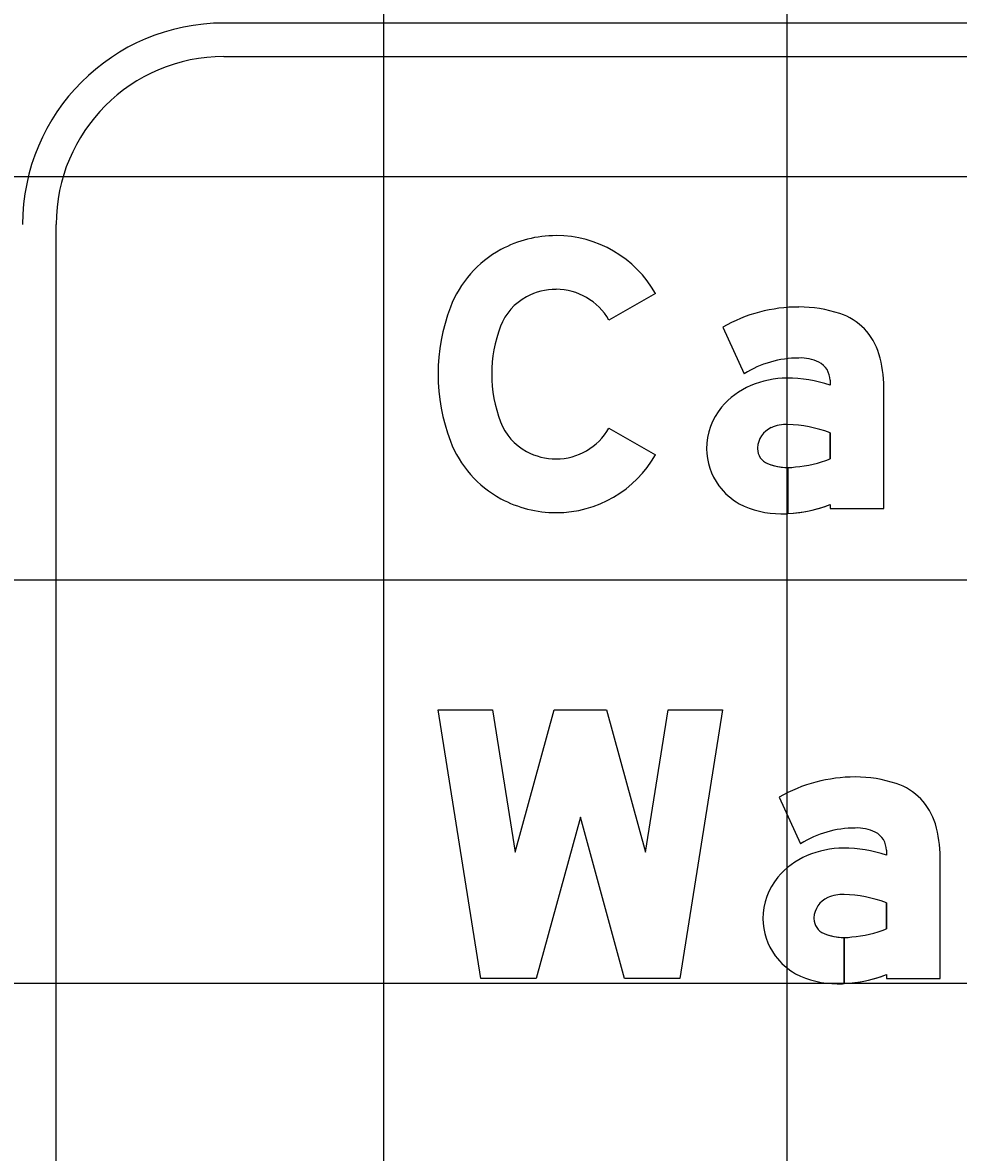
# Model space of a CAD drawing. Extents: x 1797809 to 2198143, y 249608 to 1237864.
# Drawn here: x 2194743.9 to 2194748.54, y 1237305.27 to 1237310.87 of the extents above; entities that cross this region are included whole.
import ezdxf

# ---------------------------------------------------------------- set-up
doc = ezdxf.new("R2010")
doc.units = 0
for name, color, linetype in [('GSBWFILL', 7, 'Continuous'), ('GSCOLORFILL', 7, 'Continuous'), ('GSOUTLINE', 7, 'Continuous'), ('GSSHT', 7, 'Continuous')]:
    doc.layers.add(name, color=color, linetype=linetype)

msp = doc.modelspace()

# ---------------------------------------------------------------- linework, layer by layer
at = {"layer": 'GSBWFILL'}
for points in [[(2194747.0354, 1237309.526), (2194746.8036, 1237309.3947)], [(2194747.3686, 1237309.3595), (2194747.4756, 1237309.1287)], [(2194747.9012, 1237309.0962), (2194747.9012, 1237309.0717)], [(2194747.9012, 1237308.4792), (2194747.9012, 1237308.4606), (2194748.1676, 1237308.4606), (2194748.1676, 1237309.0616)], [(2194746.8036, 1237308.8585), (2194747.0354, 1237308.7271)], [(2194747.9012, 1237308.8358), (2194747.9012, 1237308.7064)], [(2194747.6914, 1237308.4348), (2194747.6914, 1237308.6633)], [(2194747.6915, 1237308.6633), (2194747.6915, 1237308.4348)], [(2194747.6483, 1237307.0285), (2194747.7553, 1237306.7977)], [(2194748.1809, 1237306.7652), (2194748.1809, 1237306.7407)], [(2194748.1809, 1237306.1482), (2194748.1809, 1237306.1296), (2194748.4473, 1237306.1296), (2194748.4473, 1237306.7306)], [(2194748.1809, 1237306.5048), (2194748.1809, 1237306.3754)], [(2194747.9712, 1237306.1038), (2194747.9712, 1237306.3323)], [(2194747.9712, 1237306.3323), (2194747.9712, 1237306.1038)]]:
    msp.add_lwpolyline(points, dxfattribs=at)
msp.add_lwpolyline([(2194746.6624, 1237306.9288), (2194746.4427, 1237306.1296), (2194746.1684, 1237306.1296), (2194745.9565, 1237307.4616), (2194746.2262, 1237307.4616), (2194746.3385, 1237306.7556), (2194746.5327, 1237307.4616), (2194746.7922, 1237307.4616), (2194746.9863, 1237306.7556), (2194747.0986, 1237307.4616), (2194747.3684, 1237307.4616), (2194747.1565, 1237306.1296), (2194746.8822, 1237306.1296)], close=True, dxfattribs=at)
for centre, major_axis, ratio, start_param, end_param in [((2194746.542, 1237309.2379), (0, 0.5756), 0.999995, 0, 0.495249), ((2194746.542, 1237309.2464), (0, 0.5672), 0.999995, 5.228016, 6.283185), ((2194746.5279, 1237309.2639), (0, 0.5461), 0.999995, 0.495249, 1.205818), ((2194746.542, 1237309.2379), (0, 0.3092), 0.999995, 0, 0.495249), ((2194746.542, 1237309.2464), (0, 0.3008), 0.999995, 5.228016, 6.283185), ((2194746.5279, 1237309.2639), (0, 0.2797), 0.999995, 0.495249, 1.205818), ((2194746.8873, 1237309.1266), (0, 0.9308), 0.999995, 1.205818, 1.935775), ((2194747.7465, 1237308.696), (0, 0.7635), 0.999994, 0, 0.517719), ((2194747.7465, 1237308.8076), (0, 0.652), 0.999994, 5.96613, 6.283185), ((2194747.8563, 1237309.1423), (0, 0.2997), 0.999994, 4.997165, 5.96613), ((2194746.8873, 1237309.1266), (0, 0.6644), 0.999995, 1.205818, 1.935775), ((2194747.7465, 1237308.696), (0, 0.5104), 0.999994, 0, 0.559495), ((2194747.756, 1237309.0049), (0, 0.2018), 0.999994, 5.822746, 6.330435), ((2194747.8013, 1237309.0962), (0, 0.0999), 0.999994, 4.712389, 5.822746), ((2194747.5806, 1237309.0616), (0, 0.587), 0.999994, 4.712389, 4.997165), ((2194747.6563, 1237308.7177), (0, 0.382), 0.999994, 0.399285, 0.87593), ((2194747.6875, 1237308.6497), (0, 0.4568), 0.999994, 0, 0.404512), ((2194747.6875, 1237308.434), (0, 0.6725), 0.999994, 5.959871, 6.283185), ((2194747.6093, 1237308.7569), (0, 0.3208), 0.999994, 0.87593, 1.570796), ((2194746.5279, 1237308.9893), (0, 0.2797), 0.999995, 1.935775, 2.646344), ((2194746.542, 1237309.0068), (0, 0.3008), 0.999995, 3.141593, 4.196762), ((2194747.6548, 1237308.7572), (0, 0.1132), 0.999994, 0.408547, 1.530785), ((2194747.6863, 1237308.6843), (0, 0.1926), 0.999994, 6.259455, 6.691732), ((2194747.6723, 1237308.2222), (0, 0.6549), 0.999994, 5.926185, 6.254823), ((2194746.5279, 1237308.9893), (0, 0.5461), 0.999995, 1.935775, 2.646344), ((2194746.542, 1237309.0152), (0, 0.3092), 0.999995, 2.646344, 3.141593), ((2194747.5951, 1237308.7569), (0, 0.3066), 0.999994, 1.570796, 2.21394), ((2194747.6622, 1237308.7569), (0, 0.1206), 0.999994, 1.530785, 1.570796), ((2194747.6215, 1237308.7569), (0, 0.0799), 0.999994, 1.570796, 2.757027), ((2194746.542, 1237309.0068), (0, 0.5672), 0.999995, 3.141593, 4.196762), ((2194747.6914, 1237308.9297), (0, 0.2664), 0.999994, 2.757027, 3.141593), ((2194747.6759, 1237309.2794), (0, 0.6157), 0.999994, 3.228562, 3.516221), ((2194747.6914, 1237308.9297), (0, 0.2664), 0.999994, 3.141843, 3.28451), ((2194747.6223, 1237308.7773), (0, 0.3406), 0.999994, 2.21394, 2.611125), ((2194746.542, 1237309.0152), (0, 0.5756), 0.999995, 2.646344, 3.141593), ((2194747.6572, 1237308.8923), (0, 0.4583), 0.999994, 2.672443, 3.141593), ((2194747.6572, 1237309.1138), (0, 0.6799), 0.999994, 3.192057, 3.508644), ((2194747.6572, 1237309.1138), (0, 0.6799), 0.999994, 3.141593, 3.191959), ((2194748.0262, 1237306.365), (0, 0.7635), 0.999998, 0, 0.517719), ((2194748.0262, 1237306.4766), (0, 0.652), 0.999998, 5.96613, 6.283185), ((2194748.136, 1237306.8113), (0, 0.2997), 0.999998, 4.997165, 5.96613), ((2194747.8603, 1237306.7306), (0, 0.587), 0.999998, 4.712389, 4.997165), ((2194748.0262, 1237306.365), (0, 0.5104), 0.999998, 0, 0.559495), ((2194748.0357, 1237306.6739), (0, 0.2018), 0.999998, 5.822746, 6.330435), ((2194748.081, 1237306.7652), (0, 0.0999), 0.999998, 4.712389, 5.822746), ((2194747.9673, 1237306.3187), (0, 0.4568), 0.999998, 0, 0.404512), ((2194747.9673, 1237306.103), (0, 0.6725), 0.999998, 5.959871, 6.283185), ((2194747.936, 1237306.3867), (0, 0.382), 0.999998, 0.399285, 0.87593), ((2194747.889, 1237306.4259), (0, 0.3208), 0.999998, 0.87593, 1.570796), ((2194747.9345, 1237306.4262), (0, 0.1132), 0.999998, 0.408547, 1.530785), ((2194747.9661, 1237306.3533), (0, 0.1926), 0.999998, 6.259455, 6.691732), ((2194747.952, 1237305.8912), (0, 0.6549), 0.999998, 5.926185, 6.254823), ((2194747.8748, 1237306.4259), (0, 0.3066), 0.999998, 1.570796, 2.21394), ((2194747.9419, 1237306.4259), (0, 0.1206), 0.999998, 1.530785, 1.570796), ((2194747.9012, 1237306.4259), (0, 0.0799), 0.999998, 1.570796, 2.757027), ((2194747.9712, 1237306.5987), (0, 0.2664), 0.999998, 2.757027, 3.141593), ((2194747.9712, 1237306.5987), (0, 0.2664), 0.999998, 3.141843, 3.28451), ((2194747.9556, 1237306.9484), (0, 0.6157), 0.999998, 3.228562, 3.516221), ((2194747.902, 1237306.4463), (0, 0.3406), 0.999998, 2.21394, 2.611125), ((2194747.9369, 1237306.5613), (0, 0.4583), 0.999998, 2.672443, 3.141593), ((2194747.9369, 1237306.7828), (0, 0.6799), 0.999998, 3.141593, 3.191959), ((2194747.9369, 1237306.7828), (0, 0.6799), 0.999998, 3.192057, 3.508644)]:
    msp.add_ellipse(centre, major_axis=major_axis, ratio=ratio, start_param=start_param, end_param=end_param, dxfattribs=at)
at = {"layer": 'GSCOLORFILL'}
for p, q in [((2194756.3829, 1237310.868), (2194744.8944, 1237310.868)), ((2194744.8944, 1237310.7015), (2194756.3829, 1237310.7015)), ((2194744.0619, 1237301.877), (2194744.0619, 1237309.869))]:
    msp.add_line(p, q, dxfattribs=at)
for points in [[(2194747.0354, 1237309.526), (2194746.8036, 1237309.3947)], [(2194747.3686, 1237309.3595), (2194747.4756, 1237309.1287)], [(2194747.9012, 1237309.0962), (2194747.9012, 1237309.0717)], [(2194747.9012, 1237308.4792), (2194747.9012, 1237308.4606), (2194748.1676, 1237308.4606), (2194748.1676, 1237309.0616)], [(2194746.8036, 1237308.8585), (2194747.0354, 1237308.7271)], [(2194747.9012, 1237308.8358), (2194747.9012, 1237308.7064)], [(2194747.6914, 1237308.4348), (2194747.6914, 1237308.6633)], [(2194747.6915, 1237308.6633), (2194747.6915, 1237308.4348)], [(2194747.6483, 1237307.0285), (2194747.7553, 1237306.7977)], [(2194748.1809, 1237306.7652), (2194748.1809, 1237306.7407)], [(2194748.1809, 1237306.1482), (2194748.1809, 1237306.1296), (2194748.4473, 1237306.1296), (2194748.4473, 1237306.7306)], [(2194748.1809, 1237306.5048), (2194748.1809, 1237306.3754)], [(2194747.9712, 1237306.1038), (2194747.9712, 1237306.3323)], [(2194747.9712, 1237306.3323), (2194747.9712, 1237306.1038)]]:
    msp.add_lwpolyline(points, dxfattribs=at)
msp.add_lwpolyline([(2194746.6624, 1237306.9288), (2194746.4427, 1237306.1296), (2194746.1684, 1237306.1296), (2194745.9565, 1237307.4616), (2194746.2262, 1237307.4616), (2194746.3385, 1237306.7556), (2194746.5327, 1237307.4616), (2194746.7922, 1237307.4616), (2194746.9863, 1237306.7556), (2194747.0986, 1237307.4616), (2194747.3684, 1237307.4616), (2194747.1565, 1237306.1296), (2194746.8822, 1237306.1296)], close=True, dxfattribs=at)
for radius in [0.999, 0.8325]:
    msp.add_arc((2194744.8944, 1237309.869), radius, 90, 180, dxfattribs=at)
for centre, major_axis, ratio, start_param, end_param in [((2194746.542, 1237309.2379), (0, 0.5756), 0.999995, 0, 0.495249), ((2194746.542, 1237309.2464), (0, 0.5672), 0.999995, 5.228016, 6.283185), ((2194746.5279, 1237309.2639), (0, 0.5461), 0.999995, 0.495249, 1.205818), ((2194746.542, 1237309.2379), (0, 0.3092), 0.999995, 0, 0.495249), ((2194746.542, 1237309.2464), (0, 0.3008), 0.999995, 5.228016, 6.283185), ((2194746.5279, 1237309.2639), (0, 0.2797), 0.999995, 0.495249, 1.205818), ((2194746.8873, 1237309.1266), (0, 0.9308), 0.999995, 1.205818, 1.935775), ((2194747.7465, 1237308.696), (0, 0.7635), 0.999994, 0, 0.517719), ((2194747.7465, 1237308.8076), (0, 0.652), 0.999994, 5.96613, 6.283185), ((2194747.8563, 1237309.1423), (0, 0.2997), 0.999994, 4.997165, 5.96613), ((2194746.8873, 1237309.1266), (0, 0.6644), 0.999995, 1.205818, 1.935775), ((2194747.7465, 1237308.696), (0, 0.5104), 0.999994, 0, 0.559495), ((2194747.756, 1237309.0049), (0, 0.2018), 0.999994, 5.822746, 6.330435), ((2194747.8013, 1237309.0962), (0, 0.0999), 0.999994, 4.712389, 5.822746), ((2194747.5806, 1237309.0616), (0, 0.587), 0.999994, 4.712389, 4.997165), ((2194747.6563, 1237308.7177), (0, 0.382), 0.999994, 0.399285, 0.87593), ((2194747.6875, 1237308.6497), (0, 0.4568), 0.999994, 0, 0.404512), ((2194747.6875, 1237308.434), (0, 0.6725), 0.999994, 5.959871, 6.283185), ((2194747.6093, 1237308.7569), (0, 0.3208), 0.999994, 0.87593, 1.570796), ((2194746.5279, 1237308.9893), (0, 0.2797), 0.999995, 1.935775, 2.646344), ((2194746.542, 1237309.0068), (0, 0.3008), 0.999995, 3.141593, 4.196762), ((2194747.6548, 1237308.7572), (0, 0.1132), 0.999994, 0.408547, 1.530785), ((2194747.6863, 1237308.6843), (0, 0.1926), 0.999994, 6.259455, 6.691732), ((2194747.6723, 1237308.2222), (0, 0.6549), 0.999994, 5.926185, 6.254823), ((2194746.5279, 1237308.9893), (0, 0.5461), 0.999995, 1.935775, 2.646344), ((2194746.542, 1237309.0152), (0, 0.3092), 0.999995, 2.646344, 3.141593), ((2194747.5951, 1237308.7569), (0, 0.3066), 0.999994, 1.570796, 2.21394), ((2194747.6622, 1237308.7569), (0, 0.1206), 0.999994, 1.530785, 1.570796), ((2194747.6215, 1237308.7569), (0, 0.0799), 0.999994, 1.570796, 2.757027), ((2194746.542, 1237309.0068), (0, 0.5672), 0.999995, 3.141593, 4.196762), ((2194747.6914, 1237308.9297), (0, 0.2664), 0.999994, 2.757027, 3.141593), ((2194747.6759, 1237309.2794), (0, 0.6157), 0.999994, 3.228562, 3.516221), ((2194747.6914, 1237308.9297), (0, 0.2664), 0.999994, 3.141843, 3.28451), ((2194747.6223, 1237308.7773), (0, 0.3406), 0.999994, 2.21394, 2.611125), ((2194746.542, 1237309.0152), (0, 0.5756), 0.999995, 2.646344, 3.141593), ((2194747.6572, 1237308.8923), (0, 0.4583), 0.999994, 2.672443, 3.141593), ((2194747.6572, 1237309.1138), (0, 0.6799), 0.999994, 3.192057, 3.508644), ((2194747.6572, 1237309.1138), (0, 0.6799), 0.999994, 3.141593, 3.191959), ((2194748.0262, 1237306.365), (0, 0.7635), 0.999998, 0, 0.517719), ((2194748.0262, 1237306.4766), (0, 0.652), 0.999998, 5.96613, 6.283185), ((2194748.136, 1237306.8113), (0, 0.2997), 0.999998, 4.997165, 5.96613), ((2194747.8603, 1237306.7306), (0, 0.587), 0.999998, 4.712389, 4.997165), ((2194748.0262, 1237306.365), (0, 0.5104), 0.999998, 0, 0.559495), ((2194748.0357, 1237306.6739), (0, 0.2018), 0.999998, 5.822746, 6.330435), ((2194748.081, 1237306.7652), (0, 0.0999), 0.999998, 4.712389, 5.822746), ((2194747.9673, 1237306.3187), (0, 0.4568), 0.999998, 0, 0.404512), ((2194747.9673, 1237306.103), (0, 0.6725), 0.999998, 5.959871, 6.283185), ((2194747.936, 1237306.3867), (0, 0.382), 0.999998, 0.399285, 0.87593), ((2194747.889, 1237306.4259), (0, 0.3208), 0.999998, 0.87593, 1.570796), ((2194747.9345, 1237306.4262), (0, 0.1132), 0.999998, 0.408547, 1.530785), ((2194747.9661, 1237306.3533), (0, 0.1926), 0.999998, 6.259455, 6.691732), ((2194747.952, 1237305.8912), (0, 0.6549), 0.999998, 5.926185, 6.254823), ((2194747.8748, 1237306.4259), (0, 0.3066), 0.999998, 1.570796, 2.21394), ((2194747.9419, 1237306.4259), (0, 0.1206), 0.999998, 1.530785, 1.570796), ((2194747.9012, 1237306.4259), (0, 0.0799), 0.999998, 1.570796, 2.757027), ((2194747.9712, 1237306.5987), (0, 0.2664), 0.999998, 2.757027, 3.141593), ((2194747.9712, 1237306.5987), (0, 0.2664), 0.999998, 3.141843, 3.28451), ((2194747.9556, 1237306.9484), (0, 0.6157), 0.999998, 3.228562, 3.516221), ((2194747.902, 1237306.4463), (0, 0.3406), 0.999998, 2.21394, 2.611125), ((2194747.9369, 1237306.5613), (0, 0.4583), 0.999998, 2.672443, 3.141593), ((2194747.9369, 1237306.7828), (0, 0.6799), 0.999998, 3.141593, 3.191959), ((2194747.9369, 1237306.7828), (0, 0.6799), 0.999998, 3.192057, 3.508644)]:
    msp.add_ellipse(centre, major_axis=major_axis, ratio=ratio, start_param=start_param, end_param=end_param, dxfattribs=at)
at = {"layer": 'GSOUTLINE'}
for points in [[(2194747.0354, 1237309.526), (2194746.8036, 1237309.3947)], [(2194747.3686, 1237309.3595), (2194747.4756, 1237309.1287)], [(2194747.9012, 1237309.0962), (2194747.9012, 1237309.0717)], [(2194747.9012, 1237308.4792), (2194747.9012, 1237308.4606), (2194748.1676, 1237308.4606), (2194748.1676, 1237309.0616)], [(2194746.8036, 1237308.8585), (2194747.0354, 1237308.7271)], [(2194747.9012, 1237308.7064), (2194747.9012, 1237308.8358)], [(2194747.6483, 1237307.0285), (2194747.7553, 1237306.7977)], [(2194748.1809, 1237306.7652), (2194748.1809, 1237306.7407)], [(2194748.1809, 1237306.1482), (2194748.1809, 1237306.1296), (2194748.4473, 1237306.1296), (2194748.4473, 1237306.7306)], [(2194748.1809, 1237306.3754), (2194748.1809, 1237306.5048)]]:
    msp.add_lwpolyline(points, dxfattribs=at)
msp.add_lwpolyline([(2194746.6624, 1237306.9288), (2194746.4427, 1237306.1296), (2194746.1684, 1237306.1296), (2194745.9565, 1237307.4616), (2194746.2262, 1237307.4616), (2194746.3385, 1237306.7556), (2194746.5327, 1237307.4616), (2194746.7922, 1237307.4616), (2194746.9863, 1237306.7556), (2194747.0986, 1237307.4616), (2194747.3684, 1237307.4616), (2194747.1565, 1237306.1296), (2194746.8822, 1237306.1296)], close=True, dxfattribs=at)
for centre, major_axis, ratio, start_param, end_param in [((2194746.542, 1237309.2379), (0, 0.5756), 0.999995, 0, 0.495249), ((2194746.542, 1237309.2464), (0, 0.5672), 0.999995, 5.228016, 6.283185), ((2194746.5279, 1237309.2639), (0, 0.5461), 0.999995, 0.495249, 1.205818), ((2194746.542, 1237309.2379), (0, 0.3092), 0.999995, 0, 0.495249), ((2194746.542, 1237309.2464), (0, 0.3008), 0.999995, 5.228016, 6.283185), ((2194746.5279, 1237309.2639), (0, 0.2797), 0.999995, 0.495249, 1.205818), ((2194746.8873, 1237309.1266), (0, 0.9308), 0.999995, 1.205818, 1.935775), ((2194747.7465, 1237308.696), (0, 0.7635), 0.999994, 6.283185, 6.800904), ((2194747.7465, 1237308.8076), (0, 0.652), 0.999994, 5.96613, 6.283185), ((2194747.8563, 1237309.1423), (0, 0.2997), 0.999994, 4.997165, 5.96613), ((2194746.8873, 1237309.1266), (0, 0.6644), 0.999995, 1.205818, 1.935775), ((2194747.7465, 1237308.696), (0, 0.5104), 0.999994, 0, 0.559495), ((2194747.756, 1237309.0049), (0, 0.2018), 0.999994, 5.822746, 6.330435), ((2194747.8013, 1237309.0962), (0, 0.0999), 0.999994, 4.712389, 5.822746), ((2194747.5806, 1237309.0616), (0, 0.587), 0.999994, 4.712389, 4.997165), ((2194747.6563, 1237308.7177), (0, 0.382), 0.999994, 0.399285, 0.87593), ((2194747.6875, 1237308.6497), (0, 0.4568), 0.999994, 0, 0.404512), ((2194747.6875, 1237308.434), (0, 0.6725), 0.999994, 5.959871, 6.283185), ((2194747.6093, 1237308.7569), (0, 0.3208), 0.999994, 0.87593, 1.570796), ((2194746.5279, 1237308.9893), (0, 0.2797), 0.999995, 1.935775, 2.646344), ((2194746.542, 1237309.0068), (0, 0.3008), 0.999995, 3.141593, 4.196762), ((2194747.6548, 1237308.7572), (0, 0.1132), 0.999994, 0.408547, 1.530785), ((2194747.6863, 1237308.6843), (0, 0.1926), 0.999994, 6.25958, 6.691732), ((2194747.6723, 1237308.2222), (0, 0.6549), 0.999994, 5.926185, 6.254787), ((2194747.6906, 1237308.8669), (0, 0.00999), 0.999994, 6.254787, 6.25958), ((2194746.5279, 1237308.9893), (0, 0.5461), 0.999995, 1.935775, 2.646344), ((2194746.542, 1237309.0152), (0, 0.3092), 0.999995, 2.646344, 3.141593), ((2194747.5951, 1237308.7569), (0, 0.3066), 0.999994, 1.570796, 2.21394), ((2194747.6622, 1237308.7569), (0, 0.1206), 0.999994, 1.530785, 1.570796), ((2194747.6215, 1237308.7569), (0, 0.0799), 0.999994, 1.570796, 2.757027), ((2194746.542, 1237309.0068), (0, 0.5672), 0.999995, 3.141593, 4.196762), ((2194747.6914, 1237308.9297), (0, 0.2664), 0.999994, 2.757027, 3.28451), ((2194747.6759, 1237309.2794), (0, 0.6157), 0.999994, 3.228562, 3.516221), ((2194747.6223, 1237308.7773), (0, 0.3406), 0.999994, 2.21394, 2.611125), ((2194746.542, 1237309.0152), (0, 0.5756), 0.999995, 2.646344, 3.141593), ((2194747.6572, 1237308.8923), (0, 0.4583), 0.999994, 2.672443, 3.141593), ((2194747.6572, 1237309.1138), (0, 0.6799), 0.999994, 3.141593, 3.508644), ((2194748.0262, 1237306.365), (0, 0.7635), 0.999998, 6.283185, 6.800904), ((2194748.0262, 1237306.4766), (0, 0.652), 0.999998, 5.96613, 6.283185), ((2194748.136, 1237306.8113), (0, 0.2997), 0.999998, 4.997165, 5.96613), ((2194747.8603, 1237306.7306), (0, 0.587), 0.999998, 4.712389, 4.997165), ((2194748.0262, 1237306.365), (0, 0.5104), 0.999998, 0, 0.559495), ((2194748.0357, 1237306.6739), (0, 0.2018), 0.999998, 5.822746, 6.330435), ((2194748.081, 1237306.7652), (0, 0.0999), 0.999998, 4.712389, 5.822746), ((2194747.9673, 1237306.3187), (0, 0.4568), 0.999998, 0, 0.404512), ((2194747.9673, 1237306.103), (0, 0.6725), 0.999998, 5.959871, 6.283185), ((2194747.936, 1237306.3867), (0, 0.382), 0.999998, 0.399285, 0.87593), ((2194747.889, 1237306.4259), (0, 0.3208), 0.999998, 0.87593, 1.570796), ((2194747.9345, 1237306.4262), (0, 0.1132), 0.999998, 0.408547, 1.530785), ((2194747.9661, 1237306.3533), (0, 0.1926), 0.999998, 6.25958, 6.691732), ((2194747.952, 1237305.8912), (0, 0.6549), 0.999998, 5.926185, 6.254787), ((2194747.9704, 1237306.5359), (0, 0.00999), 0.999998, 6.254787, 6.25958), ((2194747.8748, 1237306.4259), (0, 0.3066), 0.999998, 1.570796, 2.21394), ((2194747.9419, 1237306.4259), (0, 0.1206), 0.999998, 1.530785, 1.570796), ((2194747.9012, 1237306.4259), (0, 0.0799), 0.999998, 1.570796, 2.757027), ((2194747.9712, 1237306.5987), (0, 0.2664), 0.999998, 2.757027, 3.28451), ((2194747.9556, 1237306.9484), (0, 0.6157), 0.999998, 3.228562, 3.516221), ((2194747.902, 1237306.4463), (0, 0.3406), 0.999998, 2.21394, 2.611125), ((2194747.9369, 1237306.5613), (0, 0.4583), 0.999998, 2.672443, 3.141593), ((2194747.9369, 1237306.7828), (0, 0.6799), 0.999998, 3.141593, 3.508644)]:
    msp.add_ellipse(centre, major_axis=major_axis, ratio=ratio, start_param=start_param, end_param=end_param, dxfattribs=at)
at = {"layer": 'GSSHT'}
for p, q in [((2194745.6881, 1237258.1062), (2194745.6881, 1237318.1062)), ((2194747.6881, 1237258.1062), (2194747.6881, 1237318.1062)), ((2194697.6881, 1237310.1062), (2194827.6881, 1237310.1062)), ((2194697.6881, 1237308.1062), (2194827.6881, 1237308.1062)), ((2194697.6881, 1237306.1062), (2194827.6881, 1237306.1062))]:
    msp.add_line(p, q, dxfattribs=at)

doc.saveas('drawing.dxf')
